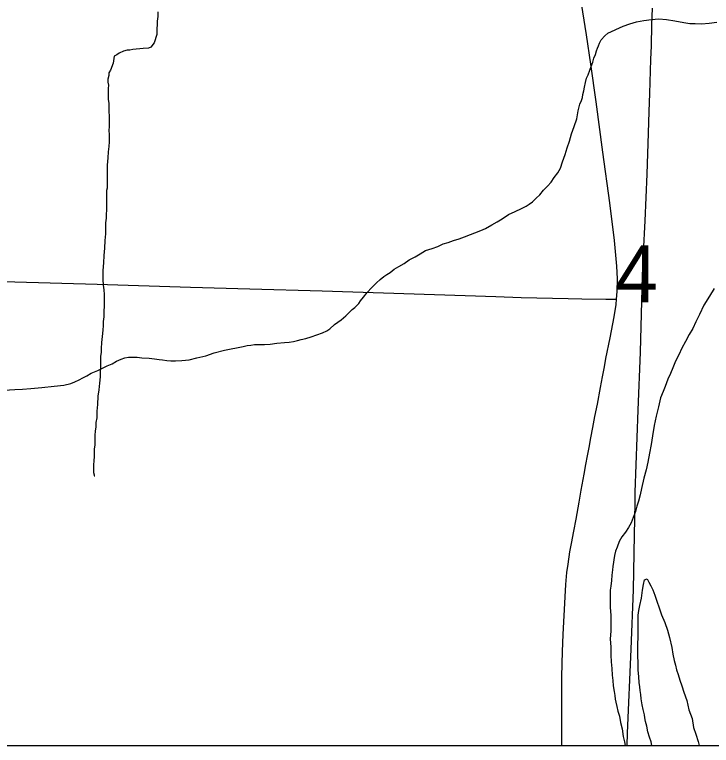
# Model space of a CAD drawing. Extents: x 2.4 to 73.1, y 4.5 to 25.6.
# Drawn here: x 47.0277 to 47.2829, y 18.1051 to 18.3728 of the extents above; entities that cross this region are included whole.
import ezdxf

# ---------------------------------------------------------------- set-up
doc = ezdxf.new("R2010")
doc.units = 0
for name, color, linetype in [('GM_X_County_Road', 7, 'Continuous'), ('GM_X_Interchange_Ramps', 7, 'Continuous'), ('GM_X_Major_River', 7, 'Continuous'), ('GM_X_Minor_River', 7, 'Continuous'), ('GM_X_Section_Text', 7, 'Continuous'), ('GM_X_Township_Road', 7, 'Continuous'), ('GM_X_US_Shield', 7, 'Continuous'), ('SH_Cut_Line', 7, 'Continuous')]:
    doc.layers.add(name, color=color, linetype=linetype)

msp = doc.modelspace()

# ---------------------------------------------------------------- linework, layer by layer
at = {"layer": 'GM_X_County_Road'}
for points in [[(47.24814, 18.26854), (47.24837, 18.27134), (47.24849, 18.27603), (47.24829, 18.28071), (47.2474, 18.29001), (47.24571, 18.3039), (47.2432, 18.32238), (47.24073, 18.34085), (47.2388, 18.35471), (47.23715, 18.36546), (47.23495, 18.37927)], [(47.22817, 18.10511), (47.22816, 18.10693), (47.22811, 18.11779), (47.22813, 18.12555), (47.2282, 18.13021), (47.22829, 18.13497), (47.22839, 18.13951), (47.22861, 18.14571), (47.22931, 18.15956), (47.22958, 18.16399), (47.23002, 18.16849), (47.23041, 18.1715), (47.23112, 18.17602), (47.23167, 18.17905), (47.23254, 18.18361), (47.23335, 18.18804), (47.23448, 18.19422), (47.23526, 18.19865), (47.23633, 18.20447), (47.23698, 18.20795), (47.23758, 18.21113), (47.23816, 18.21425), (47.23883, 18.21781), (47.23954, 18.22157), (47.24027, 18.22553), (47.24117, 18.23013), (47.24228, 18.23623), (47.24302, 18.24009), (47.24372, 18.2438), (47.24432, 18.24681), (47.24584, 18.25439), (47.2473, 18.26204), (47.24801, 18.26666), (47.24814, 18.26854)]]:
    msp.add_lwpolyline(points, dxfattribs=at)
at = {"layer": 'GM_X_Interchange_Ramps'}
msp.add_lwpolyline([(46.01084, 18.10511), (48.75853, 18.10511)], dxfattribs=at)
at = {"layer": 'GM_X_Major_River'}
for points in [[(47.28393, 18.27247), (47.28222, 18.26962), (47.28012, 18.2664), (47.27859, 18.26298), (47.27726, 18.26032), (47.27611, 18.25786), (47.27478, 18.25558), (47.27344, 18.25311), (47.27211, 18.25064), (47.27096, 18.24818), (47.26982, 18.2459), (47.26886, 18.24343), (47.26791, 18.24134), (47.26695, 18.23926), (47.266, 18.2366), (47.26524, 18.2347), (47.26428, 18.23242), (47.26351, 18.22919), (47.26275, 18.22577), (47.26198, 18.22235), (47.26141, 18.21855), (47.26083, 18.21533), (47.26025, 18.2121), (47.25968, 18.20887), (47.2591, 18.20602), (47.25815, 18.20298), (47.25738, 18.19918), (47.2568, 18.1969), (47.25623, 18.19462), (47.25566, 18.19272), (47.25508, 18.19082), (47.25432, 18.18854), (47.25355, 18.18665), (47.2526, 18.18494), (47.25146, 18.18323), (47.25012, 18.18152), (47.24917, 18.17982), (47.24841, 18.17773), (47.24783, 18.17621), (47.24745, 18.17469), (47.24687, 18.1707), (47.24668, 18.16937), (47.24649, 18.16747)], [(47.24649, 18.16747), (47.24629, 18.16557), (47.2461, 18.16348), (47.24591, 18.16196), (47.2459, 18.15968), (47.2459, 18.15778), (47.2459, 18.15569), (47.24608, 18.15264), (47.24608, 18.1496), (47.24607, 18.14694), (47.24588, 18.14409), (47.24606, 18.14105), (47.24606, 18.1382), (47.24624, 18.13573), (47.24643, 18.13326), (47.24661, 18.13078), (47.2468, 18.12888), (47.24699, 18.12698), (47.24736, 18.12489), (47.24755, 18.12337), (47.24774, 18.12204), (47.24793, 18.1209), (47.2483, 18.11937), (47.24868, 18.11766), (47.24925, 18.11576), (47.24963, 18.11348), (47.25019, 18.1112), (47.25057, 18.10834), (47.25113, 18.10644), (47.25137, 18.10511)], [(47.26109, 18.10511), (47.26083, 18.10641), (47.26026, 18.10812), (47.2597, 18.11002), (47.25932, 18.11212), (47.25875, 18.11383), (47.25856, 18.11516), (47.25838, 18.1163), (47.258, 18.1182), (47.25762, 18.11992), (47.25724, 18.1222), (47.25706, 18.12372), (47.25687, 18.12524), (47.25668, 18.12657), (47.25649, 18.12809), (47.25631, 18.13018), (47.25612, 18.13285), (47.25613, 18.13551), (47.25594, 18.13779), (47.25595, 18.14007), (47.25595, 18.14235), (47.25614, 18.14463), (47.25615, 18.14786), (47.25615, 18.15014), (47.25616, 18.1528), (47.25635, 18.15451), (47.25673, 18.15641), (47.25731, 18.15907), (47.25769, 18.16192), (47.25808, 18.16401), (47.25846, 18.16572), (47.25941, 18.1661), (47.25998, 18.16496), (47.26074, 18.16362), (47.2615, 18.1621), (47.26225, 18.1602), (47.26301, 18.15791), (47.26377, 18.15544), (47.26471, 18.15297), (47.26585, 18.15011), (47.2668, 18.14726), (47.26755, 18.14459), (47.26849, 18.14098), (47.26887, 18.13851), (47.26925, 18.13623), (47.26981, 18.13451), (47.27019, 18.1328), (47.27076, 18.13109), (47.27133, 18.129), (47.27208, 18.1269), (47.27284, 18.12462), (47.27398, 18.12158), (47.27473, 18.11815), (47.27586, 18.11492), (47.27643, 18.11168), (47.27719, 18.10921), (47.27813, 18.10655), (47.27849, 18.10511)]]:
    msp.add_lwpolyline(points, dxfattribs=at)
at = {"layer": 'GM_X_Minor_River'}
for points in [[(47.08011, 18.37384), (47.0801, 18.37213), (47.07991, 18.37042), (47.07991, 18.36909), (47.07972, 18.36776), (47.07971, 18.36662), (47.07971, 18.36548), (47.07876, 18.36244), (47.07761, 18.36093), (47.07666, 18.36055), (47.07476, 18.36036), (47.07096, 18.36), (47.06982, 18.35981), (47.06886, 18.35981), (47.06753, 18.35944), (47.06601, 18.35868), (47.06506, 18.35811)], [(47.14485, 18.25926), (47.14733, 18.26096), (47.14904, 18.26247), (47.15037, 18.2638), (47.15133, 18.26475), (47.15228, 18.26551), (47.1538, 18.26702), (47.15437, 18.26797), (47.15552, 18.2693), (47.15685, 18.27101), (47.15837, 18.27271), (47.16028, 18.27461), (47.16161, 18.27574), (47.16294, 18.27688), (47.16409, 18.27764), (47.16523, 18.27839), (47.16675, 18.27953), (47.16846, 18.28048), (47.17037, 18.28161), (47.17227, 18.28294), (47.17437, 18.28407), (47.17627, 18.28521), (47.17817, 18.28634), (47.18064, 18.28709), (47.18274, 18.28785), (47.18464, 18.28879), (47.18654, 18.28936), (47.18845, 18.29011), (47.19054, 18.29068), (47.19244, 18.29143), (47.19853, 18.29369), (47.20024, 18.29445), (47.20252, 18.29577), (47.20443, 18.29691), (47.20633, 18.29804), (47.20862, 18.29956), (47.21109, 18.30069), (47.21337, 18.30183), (47.21509, 18.30258), (47.21623, 18.30334), (47.21737, 18.30428), (47.2187, 18.30561), (47.22004, 18.30675), (47.22137, 18.30845), (47.22289, 18.30997), (47.22423, 18.31149), (47.22537, 18.31319), (47.22671, 18.3149), (47.22766, 18.31661), (47.22842, 18.31889), (47.22938, 18.32155), (47.23014, 18.32402), (47.23091, 18.32648), (47.23167, 18.32914), (47.23263, 18.3318), (47.23359, 18.33465), (47.23416, 18.3375), (47.23473, 18.33997), (47.23531, 18.3413), (47.23569, 18.34244), (47.23588, 18.34358), (47.23626, 18.34491), (47.23646, 18.34624), (47.23684, 18.34795), (47.23722, 18.34947), (47.2378, 18.3508), (47.23837, 18.3525), (47.23894, 18.35383), (47.23951, 18.35535), (47.2399, 18.35687), (47.24047, 18.3582), (47.24085, 18.35953), (47.24124, 18.36048), (47.24162, 18.36143), (47.242, 18.36238), (47.24257, 18.36352), (47.24391, 18.36503), (47.24505, 18.36598), (47.25057, 18.36863), (47.25304, 18.36938), (47.25551, 18.37013), (47.25817, 18.37069), (47.26103, 18.37107), (47.26369, 18.37125), (47.26654, 18.37105), (47.26958, 18.37047), (47.27281, 18.36989), (47.27509, 18.36951), (47.277, 18.3695), (47.27928, 18.36949), (47.28213, 18.36968), (47.28498, 18.37005)], [(47.06506, 18.35811), (47.06411, 18.35755), (47.06372, 18.35508), (47.06277, 18.35242), (47.06219, 18.35147), (47.06219, 18.35052), (47.06181, 18.34919), (47.06181, 18.34805), (47.062, 18.34691), (47.06199, 18.34577), (47.06199, 18.34482), (47.06199, 18.34349), (47.06199, 18.34178), (47.06218, 18.34026), (47.06217, 18.33854), (47.06217, 18.33721), (47.06236, 18.33569), (47.06235, 18.33379), (47.06235, 18.33189), (47.06216, 18.33018), (47.06235, 18.32904), (47.06234, 18.3279), (47.06234, 18.32619), (47.06215, 18.32448), (47.06196, 18.32258), (47.06176, 18.3203), (47.06157, 18.31764), (47.06156, 18.31574), (47.06156, 18.31384), (47.06156, 18.31232), (47.06155, 18.31061), (47.06155, 18.30928), (47.06136, 18.30833), (47.06136, 18.3068), (47.06135, 18.30567), (47.06135, 18.30433), (47.06135, 18.30262), (47.06115, 18.29825), (47.06096, 18.29654), (47.06096, 18.29464), (47.06095, 18.29255), (47.06076, 18.29008), (47.06056, 18.28723), (47.06037, 18.28457), (47.06017, 18.28191), (47.05998, 18.27906), (47.05997, 18.27583), (47.06016, 18.27374), (47.06035, 18.27203), (47.06053, 18.27031), (47.06053, 18.26822), (47.06053, 18.26613), (47.06033, 18.26404), (47.06033, 18.26214), (47.06014, 18.26043), (47.06013, 18.25891), (47.05994, 18.2572), (47.05975, 18.25492), (47.05955, 18.25264), (47.05936, 18.25055), (47.05936, 18.24903), (47.05916, 18.2477), (47.05916, 18.2458), (47.05916, 18.2439), (47.05896, 18.242), (47.05896, 18.2401), (47.05877, 18.23782), (47.05857, 18.23535), (47.05819, 18.23307), (47.05799, 18.23003), (47.0578, 18.22756), (47.05779, 18.22509), (47.05741, 18.22338), (47.05741, 18.22166), (47.05721, 18.22034), (47.05702, 18.21863), (47.05702, 18.21691), (47.05702, 18.2152), (47.05682, 18.21368), (47.05682, 18.21216), (47.05682, 18.21083), (47.05663, 18.2095), (47.05662, 18.20779), (47.05662, 18.20646), (47.05662, 18.20513), (47.05681, 18.20418), (47.05681, 18.2038), (47.057, 18.2038)], [(47.02389, 18.23528), (47.02769, 18.23546), (47.03054, 18.23564), (47.03358, 18.23582), (47.03758, 18.23619), (47.04214, 18.23674), (47.04575, 18.23711), (47.04823, 18.23768), (47.04975, 18.23824), (47.05127, 18.239), (47.0526, 18.23975), (47.05413, 18.24051), (47.05565, 18.24146), (47.05812, 18.2424), (47.05964, 18.24316), (47.06155, 18.2441), (47.06345, 18.24486), (47.06497, 18.2458), (47.06669, 18.24656), (47.06802, 18.24712), (47.06935, 18.24731), (47.07087, 18.2473), (47.07258, 18.2473), (47.07429, 18.2471), (47.07695, 18.24691), (47.07885, 18.24671), (47.08057, 18.24652), (47.0819, 18.24632), (47.08342, 18.24613), (47.08494, 18.24593), (47.08665, 18.24593), (47.08893, 18.24611), (47.09159, 18.24629), (47.09444, 18.24705), (47.09768, 18.2478), (47.10072, 18.24893), (47.10453, 18.24987), (47.11137, 18.25118), (47.1129, 18.25155), (47.11423, 18.25174), (47.11556, 18.25193), (47.11708, 18.25192), (47.11917, 18.25192), (47.12126, 18.2521), (47.12373, 18.25247), (47.12659, 18.25265), (47.1283, 18.25284), (47.12982, 18.25303), (47.13134, 18.2534), (47.13267, 18.25378), (47.13439, 18.25415), (47.13629, 18.25472), (47.13838, 18.25547), (47.14047, 18.25623), (47.142, 18.25698), (47.14314, 18.25774), (47.14485, 18.25926)]]:
    msp.add_lwpolyline(points, dxfattribs=at)
at = {"layer": 'GM_X_Township_Road'}
for points in [[(47.25496, 18.19382), (47.25505, 18.19783), (47.25616, 18.22797), (47.25693, 18.24912), (47.25776, 18.27715), (47.25806, 18.2856), (47.25869, 18.29723), (47.25942, 18.3144), (47.25986, 18.32939), (47.26009, 18.33731), (47.26033, 18.3439), (47.26081, 18.35633), (47.26096, 18.36133), (47.26118, 18.36901), (47.26136, 18.37517)], [(46.77506, 18.28251), (46.81868, 18.28107), (46.85441, 18.27992), (46.87927, 18.2792), (46.91967, 18.27816), (46.94297, 18.27745), (46.98026, 18.27628), (47.05794, 18.27402), (47.09212, 18.27301), (47.11387, 18.27237), (47.14028, 18.27161), (47.20398, 18.2696), (47.21329, 18.26923), (47.2305, 18.26877), (47.23547, 18.2687), (47.24427, 18.26855), (47.24582, 18.26855), (47.24814, 18.26854)], [(47.25207, 18.10511), (47.25226, 18.1096), (47.25355, 18.1403), (47.25436, 18.16206), (47.25471, 18.18228), (47.25496, 18.19382)]]:
    msp.add_lwpolyline(points, dxfattribs=at)
at = {"layer": 'GM_X_US_Shield'}
msp.add_lwpolyline([(46.99919, 18.10511), (47.49902, 18.10511), (47.51592, 18.53684), (47.0144, 18.54724)], close=True, dxfattribs=at)
at = {"layer": 'SH_Cut_Line'}
msp.add_lwpolyline([(41.95853, 21.67404), (41.95853, 18.10511), (48.75853, 18.10511), (48.75853, 20.021)], dxfattribs=at)

# ---------------------------------------------------------------- texts
at = {"layer": 'GM_X_Section_Text'}
msp.add_text('4', height=0.02093, rotation=0, dxfattribs=at).set_placement((47.24776, 18.26736))

doc.saveas('drawing.dxf')
